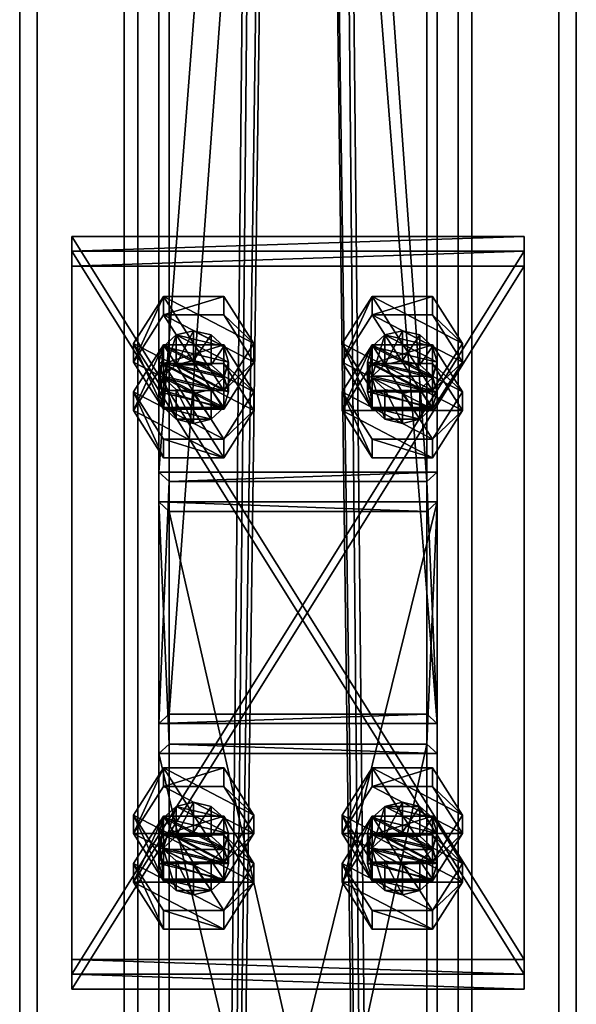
# Model space of a CAD drawing. Header units: millimetres. Extents: x -333 to 67333, y -930 to 39730.
# Tile 264 of 656: x 11020 to 11180, y 12513 to 12796. Entities that reach past the tile are written whole.
import ezdxf

# ---------------------------------------------------------------- set-up
doc = ezdxf.new("R2010")
doc.units = ezdxf.units.MM
for name, color, linetype in [('3', 7, 'Continuous'), ('5', 7, 'Continuous'), ('6', 7, 'Continuous'), ('95', 7, 'Continuous'), ('99', 7, 'Continuous')]:
    doc.layers.add(name, color=color, linetype=linetype)

msp = doc.modelspace()

# ---------------------------------------------------------------- meshes
at = {"layer": '3', "color": 91}
mesh = msp.add_polyface(dxfattribs=at)
corners = [(11063, 13703.27, 5976.91), (11137, 13703.27, 5976.91), (11137, 12663.27, 3783.11), (11063, 12663.27, 3783.11), (11137, 13612.2, 5957.55), (11137, 12596.4, 3814.81), (11063, 13612.2, 5957.55), (11063, 12596.4, 3814.81), (11060, 13706.96, 5977.69), (11060, 13608.51, 5956.77), (11060, 12593.69, 3816.09), (11060, 12665.98, 3781.82), (11140, 13608.51, 5956.77), (11140, 12593.69, 3816.09), (11140, 13706.96, 5977.69), (11140, 12665.98, 3781.82)]
mesh.append_faces([[corners[k] for k in face] for face in [(0, 2, 3, 3), (1, 5, 2, 2), (4, 7, 5, 5), (6, 3, 7, 7), (8, 10, 11, 11), (9, 13, 10, 10), (12, 15, 13, 13), (14, 11, 15, 15)]], dxfattribs={"vtx0": -1, "color": 91})
mesh.append_faces([[corners[k] for k in face] for face in [(9, 6, 12, 12), (6, 8, 0, 0), (0, 8, 1, 1), (12, 4, 14, 14), (4, 12, 6, 6), (14, 1, 8, 8), (11, 3, 15, 15), (3, 10, 7, 7), (7, 10, 5, 5), (15, 2, 13, 13), (2, 15, 3, 3), (13, 5, 10, 10)]], dxfattribs={"vtx0": -1, "vtx1": -1, "color": 91})
mesh.append_faces([[corners[k] for k in face] for face in [(6, 9, 8, 8), (14, 4, 1, 1), (3, 11, 10, 10), (13, 2, 5, 5)]], dxfattribs={"vtx0": -1, "vtx2": -1, "vtx3": -1, "color": 91})
mesh.append_faces([[corners[k] for k in face] for face in [(0, 1, 2, 2), (1, 4, 5, 5), (4, 6, 7, 7), (6, 0, 3, 3), (8, 9, 10, 10), (9, 12, 13, 13), (12, 14, 15, 15), (14, 8, 11, 11)]], dxfattribs={"vtx2": -1, "vtx3": -1, "color": 91})
mesh = msp.add_polyface(dxfattribs=at)
corners = [(11063, 12654.7, 3765.04), (11137, 12654.7, 3765.04), (11137, 12329.95, 3080), (11063, 12329.95, 3080), (11137, 12587.83, 3796.73), (11137, 12248.06, 3080), (11063, 12587.83, 3796.73), (11063, 12248.06, 3080), (11060, 12657.41, 3763.75), (11060, 12585.12, 3798.02), (11060, 12244.74, 3080), (11060, 12333.27, 3080), (11140, 12585.12, 3798.02), (11140, 12244.74, 3080), (11140, 12657.41, 3763.75), (11140, 12333.27, 3080)]
mesh.append_faces([[corners[k] for k in face] for face in [(0, 2, 3, 3), (1, 5, 2, 2), (4, 7, 5, 5), (6, 3, 7, 7), (8, 10, 11, 11), (9, 13, 10, 10), (12, 15, 13, 13), (14, 11, 15, 15)]], dxfattribs={"vtx0": -1, "color": 91})
mesh.append_faces([[corners[k] for k in face] for face in [(9, 6, 12, 12), (6, 8, 0, 0), (0, 8, 1, 1), (12, 4, 14, 14), (4, 12, 6, 6), (14, 1, 8, 8), (11, 3, 15, 15), (3, 10, 7, 7), (7, 10, 5, 5), (15, 2, 13, 13), (2, 15, 3, 3), (13, 5, 10, 10)]], dxfattribs={"vtx0": -1, "vtx1": -1, "color": 91})
mesh.append_faces([[corners[k] for k in face] for face in [(6, 9, 8, 8), (14, 4, 1, 1), (3, 11, 10, 10), (13, 2, 5, 5)]], dxfattribs={"vtx0": -1, "vtx2": -1, "vtx3": -1, "color": 91})
mesh.append_faces([[corners[k] for k in face] for face in [(0, 1, 2, 2), (1, 4, 5, 5), (4, 6, 7, 7), (6, 0, 3, 3), (8, 9, 10, 10), (9, 12, 13, 13), (12, 14, 15, 15), (14, 8, 11, 11)]], dxfattribs={"vtx2": -1, "vtx3": -1, "color": 91})
at = {"layer": '5', "color": 131}
mesh = msp.add_polyface(dxfattribs=at)
corners = [(11146, 9415, 2984), (11054, 9415, 2984), (11054, 19384.97, 2984), (11146, 19384.97, 2984), (11054, 9415, 3076), (11054, 19384.97, 3076), (11146, 9415, 3076), (11146, 19384.97, 3076), (11150, 9415, 2980), (11150, 9415, 3080), (11150, 19384.97, 3080), (11150, 19384.97, 2980), (11050, 9415, 3080), (11050, 19384.97, 3080), (11050, 9415, 2980), (11050, 19384.97, 2980)]
mesh.append_faces([[corners[k] for k in face] for face in [(0, 2, 3, 3), (1, 5, 2, 2), (4, 7, 5, 5), (6, 3, 7, 7), (8, 10, 11, 11), (9, 13, 10, 10), (12, 15, 13, 13), (14, 11, 15, 15)]], dxfattribs={"vtx0": -1, "color": 131})
mesh.append_faces([[corners[k] for k in face] for face in [(9, 6, 12, 12), (6, 8, 0, 0), (0, 8, 1, 1), (12, 4, 14, 14), (4, 12, 6, 6), (14, 1, 8, 8), (11, 3, 15, 15), (3, 10, 7, 7), (7, 10, 5, 5), (15, 2, 13, 13), (2, 15, 3, 3), (13, 5, 10, 10)]], dxfattribs={"vtx0": -1, "vtx1": -1, "color": 131})
mesh.append_faces([[corners[k] for k in face] for face in [(6, 9, 8, 8), (14, 4, 1, 1), (3, 11, 10, 10), (13, 2, 5, 5)]], dxfattribs={"vtx0": -1, "vtx2": -1, "vtx3": -1, "color": 131})
mesh.append_faces([[corners[k] for k in face] for face in [(0, 1, 2, 2), (1, 4, 5, 5), (4, 6, 7, 7), (6, 0, 3, 3), (8, 9, 10, 10), (9, 12, 13, 13), (12, 14, 15, 15), (14, 8, 11, 11)]], dxfattribs={"vtx2": -1, "vtx3": -1, "color": 131})
at = {"layer": '6', "color": 2}
mesh = msp.add_polyface(dxfattribs=at)
corners = [(11180, 19380.14, 7183.53), (11020, 19380.14, 7183.53), (11020, 7954.94, 4755.1), (11180, 7954.94, 4755.1), (11180, 19380.14, 7347.1), (11180, 7921.68, 4911.61), (11020, 19380.14, 7347.1), (11020, 7921.68, 4911.61), (11025, 7953.9, 4759.99), (11175, 7953.9, 4759.99), (11175, 7922.72, 4906.72), (11025, 7922.72, 4906.72), (11175, 19380.14, 7188.64), (11175, 19380.14, 7341.99), (11025, 19380.14, 7188.64), (11025, 19380.14, 7341.99)]
mesh.append_faces([[corners[k] for k in face] for face in [(0, 2, 3, 3), (4, 3, 5, 5), (6, 5, 7, 7), (1, 7, 2, 2), (12, 10, 9, 9), (14, 9, 8, 8), (15, 8, 11, 11), (13, 11, 10, 10)]], dxfattribs={"vtx0": -1, "color": 2})
mesh.append_faces([[corners[k] for k in face] for face in [(2, 8, 3, 3), (8, 7, 11, 11), (11, 7, 10, 10), (3, 9, 5, 5), (9, 3, 8, 8), (5, 10, 7, 7), (0, 12, 1, 1), (12, 4, 13, 13), (13, 4, 15, 15), (1, 14, 6, 6), (14, 1, 12, 12), (6, 15, 4, 4)]], dxfattribs={"vtx0": -1, "vtx1": -1, "color": 2})
mesh.append_faces([[corners[k] for k in face] for face in [(8, 2, 7, 7), (5, 9, 10, 10), (12, 0, 4, 4), (6, 14, 15, 15)]], dxfattribs={"vtx0": -1, "vtx2": -1, "vtx3": -1, "color": 2})
mesh.append_faces([[corners[k] for k in face] for face in [(0, 1, 2, 2), (4, 0, 3, 3), (6, 4, 5, 5), (1, 6, 7, 7), (12, 13, 10, 10), (14, 12, 9, 9), (15, 14, 8, 8), (13, 15, 11, 11)]], dxfattribs={"vtx2": -1, "vtx3": -1, "color": 2})
at = {"layer": '95', "color": 7}
mesh = msp.add_polyface(dxfattribs=at)
corners = [(11060, 12689.04, 3748.76), (11061.34, 12693.56, 3746.62), (11061.34, 12702.12, 3764.69), (11060, 12697.61, 3766.83), (11065, 12696.86, 3745.05), (11065, 12705.43, 3763.12), (11070, 12698.07, 3744.47), (11070, 12706.64, 3762.55), (11075, 12696.86, 3745.05), (11075, 12705.43, 3763.12), (11078.66, 12693.56, 3746.62), (11078.66, 12702.12, 3764.69), (11080, 12689.04, 3748.76), (11080, 12697.61, 3766.83), (11078.66, 12693.09, 3768.97), (11075, 12689.78, 3770.54), (11061.34, 12693.09, 3768.97), (11052.68, 12697.61, 3766.83), (11061.34, 12711.16, 3760.4), (11061.34, 12716.51, 3771.7), (11052.68, 12702.96, 3778.12), (11078.66, 12711.16, 3760.4), (11078.66, 12716.51, 3771.7), (11087.32, 12697.61, 3766.83), (11087.32, 12702.96, 3778.12), (11078.66, 12689.41, 3784.55), (11061.34, 12684.05, 3773.26), (11078.66, 12684.05, 3773.26), (11052.68, 12683.68, 3737.46), (11061.34, 12697.24, 3731.04), (11061.34, 12702.59, 3742.33), (11078.66, 12697.24, 3731.04), (11078.66, 12702.59, 3742.33), (11087.32, 12689.04, 3748.76), (11087.32, 12683.68, 3737.46)]
mesh.append_faces([[corners[k] for k in face] for face in [(0, 2, 3, 3), (1, 5, 2, 2), (4, 7, 5, 5), (6, 9, 7, 7), (8, 11, 9, 9), (10, 13, 11, 11), (12, 14, 13, 13), (4, 8, 6, 6), (11, 7, 9, 9), (17, 19, 20, 20), (18, 22, 19, 19), (21, 24, 22, 22), (23, 25, 24, 24), (18, 23, 21, 21), (24, 19, 22, 22), (29, 32, 30, 30), (31, 33, 32, 32), (29, 34, 31, 31), (33, 30, 32, 32)]], dxfattribs={"vtx0": -1, "color": 7})
mesh.append_faces([[corners[k] for k in face] for face in [(8, 4, 10, 10), (14, 2, 13, 13), (13, 5, 11, 11), (23, 18, 27, 27), (25, 19, 24, 24)]], dxfattribs={"vtx0": -1, "vtx1": -1, "color": 7})
mesh.append_faces([[corners[k] for k in face] for face in [(15, 16, 3, 3), (14, 3, 2, 2), (13, 2, 5, 5), (11, 5, 7, 7), (27, 18, 17, 17), (25, 20, 19, 19)]], dxfattribs={"vtx0": -1, "vtx2": -1, "vtx3": -1, "color": 7})
mesh.append_faces([[corners[k] for k in face] for face in [(0, 1, 2, 2), (1, 4, 5, 5), (4, 6, 7, 7), (6, 8, 9, 9), (8, 10, 11, 11), (10, 12, 13, 13), (17, 18, 19, 19), (18, 21, 22, 22), (21, 23, 24, 24), (26, 17, 20, 20), (28, 29, 30, 30), (29, 31, 32, 32)]], dxfattribs={"vtx2": -1, "vtx3": -1, "color": 7})
mesh = msp.add_polyface(dxfattribs=at)
corners = [(11120, 12689.04, 3748.76), (11121.34, 12693.56, 3746.62), (11121.34, 12702.12, 3764.69), (11120, 12697.61, 3766.83), (11125, 12696.86, 3745.05), (11125, 12705.43, 3763.12), (11130, 12698.07, 3744.47), (11130, 12706.64, 3762.55), (11135, 12696.86, 3745.05), (11135, 12705.43, 3763.12), (11138.66, 12693.56, 3746.62), (11138.66, 12702.12, 3764.69), (11140, 12689.04, 3748.76), (11140, 12697.61, 3766.83), (11138.66, 12693.09, 3768.97), (11135, 12689.78, 3770.54), (11121.34, 12693.09, 3768.97), (11112.68, 12697.61, 3766.83), (11121.34, 12711.16, 3760.4), (11121.34, 12716.51, 3771.7), (11112.68, 12702.96, 3778.12), (11138.66, 12711.16, 3760.4), (11138.66, 12716.51, 3771.7), (11147.32, 12697.61, 3766.83), (11147.32, 12702.96, 3778.12), (11138.66, 12689.41, 3784.55), (11121.34, 12684.05, 3773.26), (11138.66, 12684.05, 3773.26), (11112.68, 12683.68, 3737.46), (11121.34, 12697.24, 3731.04), (11121.34, 12702.59, 3742.33), (11138.66, 12697.24, 3731.04), (11138.66, 12702.59, 3742.33), (11147.32, 12689.04, 3748.76)]
mesh.append_faces([[corners[k] for k in face] for face in [(0, 2, 3, 3), (1, 5, 2, 2), (4, 7, 5, 5), (6, 9, 7, 7), (8, 11, 9, 9), (10, 13, 11, 11), (12, 14, 13, 13), (6, 10, 8, 8), (11, 7, 9, 9), (17, 19, 20, 20), (18, 22, 19, 19), (21, 24, 22, 22), (23, 25, 24, 24), (18, 23, 21, 21), (24, 19, 22, 22), (29, 32, 30, 30), (31, 33, 32, 32), (33, 30, 32, 32)]], dxfattribs={"vtx0": -1, "color": 7})
mesh.append_faces([[corners[k] for k in face] for face in [(14, 2, 13, 13), (13, 5, 11, 11), (23, 18, 27, 27), (25, 19, 24, 24)]], dxfattribs={"vtx0": -1, "vtx1": -1, "color": 7})
mesh.append_faces([[corners[k] for k in face] for face in [(10, 6, 4, 4), (10, 4, 1, 1), (15, 16, 3, 3), (14, 3, 2, 2), (13, 2, 5, 5), (11, 5, 7, 7), (27, 18, 17, 17), (25, 20, 19, 19)]], dxfattribs={"vtx0": -1, "vtx2": -1, "vtx3": -1, "color": 7})
mesh.append_faces([[corners[k] for k in face] for face in [(0, 1, 2, 2), (1, 4, 5, 5), (4, 6, 7, 7), (6, 8, 9, 9), (8, 10, 11, 11), (10, 12, 13, 13), (17, 18, 19, 19), (18, 21, 22, 22), (21, 23, 24, 24), (26, 17, 20, 20), (28, 29, 30, 30), (29, 31, 32, 32)]], dxfattribs={"vtx2": -1, "vtx3": -1, "color": 7})
mesh = msp.add_polyface(dxfattribs=at)
corners = [(11080, 12689.04, 3748.76), (11078.66, 12684.52, 3750.9), (11078.66, 12693.09, 3768.97), (11075, 12681.21, 3752.47), (11075, 12689.78, 3770.54), (11070, 12680, 3753.04), (11070, 12688.57, 3771.11), (11065, 12681.21, 3752.47), (11065, 12689.78, 3770.54), (11061.34, 12684.52, 3750.9), (11061.34, 12693.09, 3768.97), (11060, 12689.04, 3748.76), (11060, 12697.61, 3766.83), (11078.66, 12693.56, 3746.62), (11065, 12696.86, 3745.05), (11061.34, 12693.56, 3746.62), (11087.32, 12697.61, 3766.83), (11078.66, 12684.05, 3773.26), (11078.66, 12689.41, 3784.55), (11061.34, 12684.05, 3773.26), (11061.34, 12689.41, 3784.55), (11052.68, 12702.96, 3778.12), (11052.68, 12697.61, 3766.83), (11052.68, 12683.68, 3737.46), (11061.34, 12702.59, 3742.33), (11052.68, 12689.04, 3748.76), (11078.66, 12697.24, 3731.04), (11087.32, 12683.68, 3737.46), (11087.32, 12689.04, 3748.76), (11078.66, 12670.13, 3743.89), (11078.66, 12675.48, 3755.18), (11061.34, 12670.13, 3743.89), (11061.34, 12675.48, 3755.18), (11061.34, 12697.24, 3731.04)]
mesh.append_faces([[corners[k] for k in face] for face in [(1, 4, 2, 2), (3, 6, 4, 4), (5, 8, 6, 6), (7, 10, 8, 8), (9, 12, 10, 10), (3, 7, 5, 5), (10, 6, 8, 8), (17, 20, 18, 18), (19, 21, 20, 20), (17, 22, 19, 19), (21, 18, 20, 20), (23, 24, 25, 25), (27, 30, 28, 28), (29, 32, 30, 30), (31, 25, 32, 32), (29, 23, 31, 31), (25, 30, 32, 32)]], dxfattribs={"vtx0": -1, "color": 7})
mesh.append_faces([[corners[k] for k in face] for face in [(13, 14, 0, 0), (0, 15, 1, 1), (1, 9, 3, 3), (6, 10, 4, 4), (4, 12, 2, 2), (27, 33, 29, 29), (30, 24, 28, 28)]], dxfattribs={"vtx0": -1, "vtx1": -1, "color": 7})
mesh.append_faces([[corners[k] for k in face] for face in [(0, 14, 15, 15), (1, 15, 11, 11), (1, 11, 9, 9), (3, 9, 7, 7), (29, 33, 23, 23), (30, 25, 24, 24)]], dxfattribs={"vtx0": -1, "vtx2": -1, "vtx3": -1, "color": 7})
mesh.append_faces([[corners[k] for k in face] for face in [(0, 1, 2, 2), (1, 3, 4, 4), (3, 5, 6, 6), (5, 7, 8, 8), (7, 9, 10, 10), (9, 11, 12, 12), (16, 17, 18, 18), (17, 19, 20, 20), (26, 27, 28, 28), (27, 29, 30, 30), (29, 31, 32, 32), (31, 23, 25, 25)]], dxfattribs={"vtx2": -1, "vtx3": -1, "color": 7})
mesh = msp.add_polyface(dxfattribs=at)
corners = [(11140, 12689.04, 3748.76), (11138.66, 12684.52, 3750.9), (11138.66, 12693.09, 3768.97), (11135, 12681.21, 3752.47), (11135, 12689.78, 3770.54), (11130, 12680, 3753.04), (11130, 12688.57, 3771.11), (11125, 12681.21, 3752.47), (11125, 12689.78, 3770.54), (11121.34, 12684.52, 3750.9), (11121.34, 12693.09, 3768.97), (11120, 12689.04, 3748.76), (11120, 12697.61, 3766.83), (11138.66, 12693.56, 3746.62), (11121.34, 12693.56, 3746.62), (11147.32, 12697.61, 3766.83), (11138.66, 12684.05, 3773.26), (11138.66, 12689.41, 3784.55), (11121.34, 12684.05, 3773.26), (11121.34, 12689.41, 3784.55), (11112.68, 12702.96, 3778.12), (11112.68, 12697.61, 3766.83), (11112.68, 12683.68, 3737.46), (11121.34, 12702.59, 3742.33), (11112.68, 12689.04, 3748.76), (11138.66, 12697.24, 3731.04), (11147.32, 12683.68, 3737.46), (11147.32, 12689.04, 3748.76), (11138.66, 12670.13, 3743.89), (11138.66, 12675.48, 3755.18), (11121.34, 12670.13, 3743.89), (11121.34, 12675.48, 3755.18), (11121.34, 12697.24, 3731.04)]
mesh.append_faces([[corners[k] for k in face] for face in [(1, 4, 2, 2), (3, 6, 4, 4), (5, 8, 6, 6), (7, 10, 8, 8), (9, 12, 10, 10), (3, 7, 5, 5), (10, 6, 8, 8), (16, 19, 17, 17), (18, 20, 19, 19), (16, 21, 18, 18), (20, 17, 19, 19), (22, 23, 24, 24), (26, 29, 27, 27), (28, 31, 29, 29), (30, 24, 31, 31), (32, 26, 25, 25), (28, 22, 30, 30), (24, 29, 31, 31)]], dxfattribs={"vtx0": -1, "color": 7})
mesh.append_faces([[corners[k] for k in face] for face in [(13, 14, 0, 0), (0, 11, 1, 1), (1, 9, 3, 3), (6, 10, 4, 4), (4, 12, 2, 2), (26, 22, 28, 28), (29, 23, 27, 27)]], dxfattribs={"vtx0": -1, "vtx1": -1, "color": 7})
mesh.append_faces([[corners[k] for k in face] for face in [(0, 14, 11, 11), (1, 11, 9, 9), (3, 9, 7, 7), (26, 32, 22, 22), (29, 24, 23, 23)]], dxfattribs={"vtx0": -1, "vtx2": -1, "vtx3": -1, "color": 7})
mesh.append_faces([[corners[k] for k in face] for face in [(0, 1, 2, 2), (1, 3, 4, 4), (3, 5, 6, 6), (5, 7, 8, 8), (7, 9, 10, 10), (9, 11, 12, 12), (15, 16, 17, 17), (16, 18, 19, 19), (25, 26, 27, 27), (26, 28, 29, 29), (28, 30, 31, 31), (30, 22, 24, 24)]], dxfattribs={"vtx2": -1, "vtx3": -1, "color": 7})
mesh = msp.add_polyface(dxfattribs=at)
corners = [(11060, 12553.5, 3813.01), (11061.34, 12558.02, 3810.87), (11061.34, 12566.58, 3828.94), (11060, 12562.06, 3831.08), (11065, 12561.32, 3809.3), (11065, 12569.89, 3827.37), (11070, 12562.53, 3808.73), (11070, 12571.1, 3826.8), (11075, 12561.32, 3809.3), (11075, 12569.89, 3827.37), (11078.66, 12558.02, 3810.87), (11078.66, 12566.58, 3828.94), (11080, 12553.5, 3813.01), (11080, 12562.06, 3831.08), (11078.66, 12557.55, 3833.23), (11061.34, 12557.55, 3833.23), (11052.68, 12562.06, 3831.08), (11061.34, 12575.62, 3824.66), (11061.34, 12580.97, 3835.95), (11052.68, 12567.42, 3842.38), (11078.66, 12575.62, 3824.66), (11078.66, 12580.97, 3835.95), (11087.32, 12562.06, 3831.08), (11087.32, 12567.42, 3842.38), (11078.66, 12553.86, 3848.81), (11061.34, 12548.51, 3837.51), (11052.68, 12548.14, 3801.72), (11061.34, 12561.7, 3795.29), (11061.34, 12567.05, 3806.59), (11078.66, 12561.7, 3795.29), (11078.66, 12567.05, 3806.59), (11087.32, 12553.5, 3813.01), (11087.32, 12548.14, 3801.72)]
mesh.append_faces([[corners[k] for k in face] for face in [(0, 2, 3, 3), (1, 5, 2, 2), (4, 7, 5, 5), (6, 9, 7, 7), (8, 11, 9, 9), (10, 13, 11, 11), (12, 14, 13, 13), (4, 8, 6, 6), (11, 7, 9, 9), (16, 18, 19, 19), (17, 21, 18, 18), (20, 23, 21, 21), (22, 24, 23, 23), (17, 22, 20, 20), (23, 18, 21, 21), (27, 30, 28, 28), (29, 31, 30, 30), (27, 32, 29, 29), (31, 28, 30, 30)]], dxfattribs={"vtx0": -1, "color": 7})
mesh.append_faces([[corners[k] for k in face] for face in [(8, 4, 10, 10), (14, 2, 13, 13), (13, 5, 11, 11), (24, 18, 23, 23)]], dxfattribs={"vtx0": -1, "vtx1": -1, "color": 7})
mesh.append_faces([[corners[k] for k in face] for face in [(12, 4, 1, 1), (14, 15, 3, 3), (14, 3, 2, 2), (13, 2, 5, 5), (11, 5, 7, 7), (22, 17, 16, 16), (24, 19, 18, 18)]], dxfattribs={"vtx0": -1, "vtx2": -1, "vtx3": -1, "color": 7})
mesh.append_faces([[corners[k] for k in face] for face in [(0, 1, 2, 2), (1, 4, 5, 5), (4, 6, 7, 7), (6, 8, 9, 9), (8, 10, 11, 11), (10, 12, 13, 13), (16, 17, 18, 18), (17, 20, 21, 21), (20, 22, 23, 23), (25, 16, 19, 19), (26, 27, 28, 28), (27, 29, 30, 30)]], dxfattribs={"vtx2": -1, "vtx3": -1, "color": 7})
mesh = msp.add_polyface(dxfattribs=at)
corners = [(11120, 12553.5, 3813.01), (11121.34, 12558.02, 3810.87), (11121.34, 12566.58, 3828.94), (11120, 12562.06, 3831.08), (11125, 12561.32, 3809.3), (11125, 12569.89, 3827.37), (11130, 12562.53, 3808.73), (11130, 12571.1, 3826.8), (11135, 12561.32, 3809.3), (11135, 12569.89, 3827.37), (11138.66, 12558.02, 3810.87), (11138.66, 12566.58, 3828.94), (11140, 12553.5, 3813.01), (11140, 12562.06, 3831.08), (11138.66, 12557.55, 3833.23), (11121.34, 12557.55, 3833.23), (11112.68, 12562.06, 3831.08), (11121.34, 12575.62, 3824.66), (11121.34, 12580.97, 3835.95), (11112.68, 12567.42, 3842.38), (11138.66, 12575.62, 3824.66), (11138.66, 12580.97, 3835.95), (11147.32, 12562.06, 3831.08), (11147.32, 12567.42, 3842.38), (11138.66, 12553.86, 3848.81), (11121.34, 12548.51, 3837.51), (11112.68, 12548.14, 3801.72), (11121.34, 12561.7, 3795.29), (11121.34, 12567.05, 3806.59), (11138.66, 12561.7, 3795.29), (11138.66, 12567.05, 3806.59), (11147.32, 12553.5, 3813.01), (11147.32, 12548.14, 3801.72)]
mesh.append_faces([[corners[k] for k in face] for face in [(0, 2, 3, 3), (1, 5, 2, 2), (4, 7, 5, 5), (6, 9, 7, 7), (8, 11, 9, 9), (10, 13, 11, 11), (12, 14, 13, 13), (4, 8, 6, 6), (9, 5, 7, 7), (16, 18, 19, 19), (17, 21, 18, 18), (20, 23, 21, 21), (22, 24, 23, 23), (17, 22, 20, 20), (23, 18, 21, 21), (27, 30, 28, 28), (29, 31, 30, 30), (27, 32, 29, 29), (31, 28, 30, 30)]], dxfattribs={"vtx0": -1, "color": 7})
mesh.append_faces([[corners[k] for k in face] for face in [(8, 4, 10, 10), (14, 2, 13, 13), (13, 5, 11, 11), (11, 5, 9, 9), (24, 18, 23, 23)]], dxfattribs={"vtx0": -1, "vtx1": -1, "color": 7})
mesh.append_faces([[corners[k] for k in face] for face in [(12, 4, 1, 1), (14, 15, 3, 3), (14, 3, 2, 2), (13, 2, 5, 5), (22, 17, 16, 16), (24, 19, 18, 18)]], dxfattribs={"vtx0": -1, "vtx2": -1, "vtx3": -1, "color": 7})
mesh.append_faces([[corners[k] for k in face] for face in [(0, 1, 2, 2), (1, 4, 5, 5), (4, 6, 7, 7), (6, 8, 9, 9), (8, 10, 11, 11), (10, 12, 13, 13), (16, 17, 18, 18), (17, 20, 21, 21), (20, 22, 23, 23), (25, 16, 19, 19), (26, 27, 28, 28), (27, 29, 30, 30)]], dxfattribs={"vtx2": -1, "vtx3": -1, "color": 7})
mesh = msp.add_polyface(dxfattribs=at)
corners = [(11080, 12553.5, 3813.01), (11078.66, 12548.98, 3815.15), (11078.66, 12557.55, 3833.23), (11075, 12545.67, 3816.72), (11075, 12554.24, 3834.79), (11070, 12544.46, 3817.3), (11070, 12553.03, 3835.37), (11065, 12545.67, 3816.72), (11065, 12554.24, 3834.79), (11061.34, 12548.98, 3815.15), (11061.34, 12557.55, 3833.23), (11060, 12553.5, 3813.01), (11060, 12562.06, 3831.08), (11078.66, 12558.02, 3810.87), (11065, 12561.32, 3809.3), (11061.34, 12558.02, 3810.87), (11087.32, 12562.06, 3831.08), (11078.66, 12548.51, 3837.51), (11078.66, 12553.86, 3848.81), (11061.34, 12548.51, 3837.51), (11061.34, 12553.86, 3848.81), (11052.68, 12567.42, 3842.38), (11052.68, 12562.06, 3831.08), (11052.68, 12548.14, 3801.72), (11061.34, 12567.05, 3806.59), (11052.68, 12553.5, 3813.01), (11078.66, 12561.7, 3795.29), (11087.32, 12548.14, 3801.72), (11087.32, 12553.5, 3813.01), (11078.66, 12534.59, 3808.14), (11078.66, 12539.94, 3819.44), (11061.34, 12534.59, 3808.14), (11061.34, 12539.94, 3819.44), (11061.34, 12561.7, 3795.29)]
mesh.append_faces([[corners[k] for k in face] for face in [(1, 4, 2, 2), (3, 6, 4, 4), (5, 8, 6, 6), (7, 10, 8, 8), (9, 12, 10, 10), (3, 7, 5, 5), (10, 6, 8, 8), (17, 20, 18, 18), (19, 21, 20, 20), (17, 22, 19, 19), (21, 18, 20, 20), (23, 24, 25, 25), (27, 30, 28, 28), (29, 32, 30, 30), (31, 25, 32, 32), (29, 23, 31, 31), (25, 30, 32, 32)]], dxfattribs={"vtx0": -1, "color": 7})
mesh.append_faces([[corners[k] for k in face] for face in [(13, 14, 0, 0), (0, 11, 1, 1), (1, 9, 3, 3), (6, 10, 4, 4), (4, 10, 2, 2), (16, 22, 17, 17), (27, 23, 29, 29), (30, 24, 28, 28)]], dxfattribs={"vtx0": -1, "vtx1": -1, "color": 7})
mesh.append_faces([[corners[k] for k in face] for face in [(0, 15, 11, 11), (1, 11, 9, 9), (3, 9, 7, 7), (27, 33, 23, 23), (30, 25, 24, 24)]], dxfattribs={"vtx0": -1, "vtx2": -1, "vtx3": -1, "color": 7})
mesh.append_faces([[corners[k] for k in face] for face in [(0, 1, 2, 2), (1, 3, 4, 4), (3, 5, 6, 6), (5, 7, 8, 8), (7, 9, 10, 10), (9, 11, 12, 12), (16, 17, 18, 18), (17, 19, 20, 20), (26, 27, 28, 28), (27, 29, 30, 30), (29, 31, 32, 32), (31, 23, 25, 25)]], dxfattribs={"vtx2": -1, "vtx3": -1, "color": 7})
mesh = msp.add_polyface(dxfattribs=at)
corners = [(11140, 12553.5, 3813.01), (11138.66, 12548.98, 3815.15), (11138.66, 12557.55, 3833.23), (11135, 12545.67, 3816.72), (11135, 12554.24, 3834.79), (11130, 12544.46, 3817.3), (11130, 12553.03, 3835.37), (11125, 12545.67, 3816.72), (11125, 12554.24, 3834.79), (11121.34, 12548.98, 3815.15), (11121.34, 12557.55, 3833.23), (11120, 12553.5, 3813.01), (11120, 12562.06, 3831.08), (11138.66, 12558.02, 3810.87), (11125, 12561.32, 3809.3), (11121.34, 12558.02, 3810.87), (11147.32, 12562.06, 3831.08), (11138.66, 12548.51, 3837.51), (11138.66, 12553.86, 3848.81), (11121.34, 12548.51, 3837.51), (11121.34, 12553.86, 3848.81), (11112.68, 12567.42, 3842.38), (11112.68, 12562.06, 3831.08), (11112.68, 12548.14, 3801.72), (11121.34, 12567.05, 3806.59), (11112.68, 12553.5, 3813.01), (11138.66, 12561.7, 3795.29), (11147.32, 12548.14, 3801.72), (11147.32, 12553.5, 3813.01), (11138.66, 12534.59, 3808.14), (11138.66, 12539.94, 3819.44), (11121.34, 12534.59, 3808.14), (11121.34, 12539.94, 3819.44), (11121.34, 12561.7, 3795.29)]
mesh.append_faces([[corners[k] for k in face] for face in [(1, 4, 2, 2), (3, 6, 4, 4), (5, 8, 6, 6), (7, 10, 8, 8), (9, 12, 10, 10), (3, 7, 5, 5), (10, 6, 8, 8), (17, 20, 18, 18), (19, 21, 20, 20), (17, 22, 19, 19), (21, 18, 20, 20), (23, 24, 25, 25), (27, 30, 28, 28), (29, 32, 30, 30), (31, 25, 32, 32), (29, 23, 31, 31), (25, 30, 32, 32)]], dxfattribs={"vtx0": -1, "color": 7})
mesh.append_faces([[corners[k] for k in face] for face in [(13, 14, 0, 0), (0, 11, 1, 1), (1, 9, 3, 3), (6, 10, 4, 4), (4, 10, 2, 2), (16, 22, 17, 17), (27, 23, 29, 29), (30, 24, 28, 28)]], dxfattribs={"vtx0": -1, "vtx1": -1, "color": 7})
mesh.append_faces([[corners[k] for k in face] for face in [(0, 15, 11, 11), (1, 11, 9, 9), (3, 9, 7, 7), (27, 33, 23, 23), (30, 25, 24, 24)]], dxfattribs={"vtx0": -1, "vtx2": -1, "vtx3": -1, "color": 7})
mesh.append_faces([[corners[k] for k in face] for face in [(0, 1, 2, 2), (1, 3, 4, 4), (3, 5, 6, 6), (5, 7, 8, 8), (7, 9, 10, 10), (9, 11, 12, 12), (16, 17, 18, 18), (17, 19, 20, 20), (26, 27, 28, 28), (27, 29, 30, 30), (29, 31, 32, 32), (31, 23, 25, 25)]], dxfattribs={"vtx2": -1, "vtx3": -1, "color": 7})
at = {"layer": '99', "color": 7}
mesh = msp.add_polyface(dxfattribs=at)
corners = [(11165, 12525.92, 3848.22), (11035, 12525.92, 3848.22), (11035, 12733.75, 3749.69), (11165, 12733.75, 3749.69), (11035, 12521.64, 3839.18), (11035, 12729.47, 3740.66), (11165, 12521.64, 3839.18), (11165, 12729.47, 3740.66)]
mesh.append_faces([[corners[k] for k in face] for face in [(0, 2, 3, 3), (1, 5, 2, 2), (4, 7, 5, 5), (6, 3, 7, 7), (1, 6, 4, 4), (3, 5, 7, 7)]], dxfattribs={"vtx0": -1, "color": 7})
mesh.append_faces([[corners[k] for k in face] for face in [(0, 1, 2, 2), (1, 4, 5, 5), (4, 6, 7, 7), (6, 0, 3, 3), (1, 0, 6, 6), (3, 2, 5, 5)]], dxfattribs={"vtx2": -1, "vtx3": -1, "color": 7})
mesh = msp.add_polyface(dxfattribs=at)
corners = [(11165, 12521.64, 3839.18), (11035, 12521.64, 3839.18), (11035, 12729.47, 3740.66), (11165, 12729.47, 3740.66), (11035, 12517.35, 3830.15), (11035, 12725.18, 3731.62), (11165, 12517.35, 3830.15), (11165, 12725.18, 3731.62)]
mesh.append_faces([[corners[k] for k in face] for face in [(0, 2, 3, 3), (1, 5, 2, 2), (4, 7, 5, 5), (6, 3, 7, 7), (1, 6, 4, 4), (3, 5, 7, 7)]], dxfattribs={"vtx0": -1, "color": 7})
mesh.append_faces([[corners[k] for k in face] for face in [(0, 1, 2, 2), (1, 4, 5, 5), (4, 6, 7, 7), (6, 0, 3, 3), (1, 0, 6, 6), (3, 2, 5, 5)]], dxfattribs={"vtx2": -1, "vtx3": -1, "color": 7})

doc.saveas('drawing.dxf')
